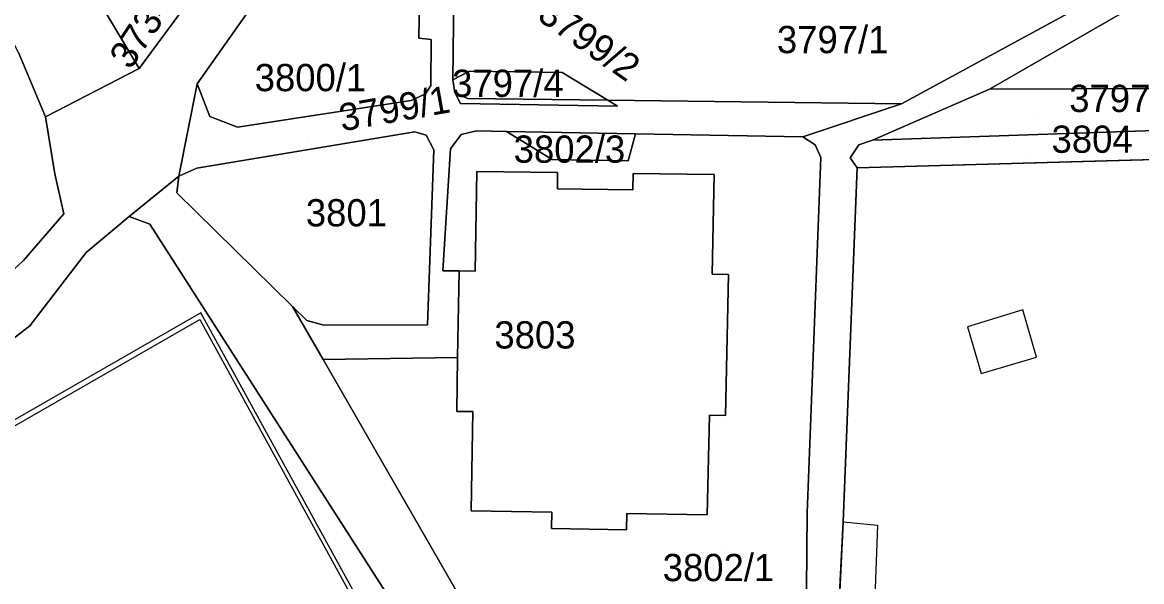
# Model space of a CAD drawing. Extents: x -262715 to -259381, y -1237238 to -1231182.
# Drawn here: x -261656.1 to -261574, y -1235545.6 to -1235504.5 of the extents above; entities that cross this region are included whole.
import ezdxf

# ---------------------------------------------------------------- set-up
doc = ezdxf.new("R2010")
doc.units = 0
for name, color, linetype in [('body_kn', 7, 'Continuous'), ('kladpar_druhypozemkov', 7, 'Continuous'), ('kladpar_hranice', 7, 'Continuous'), ('kladpar_parcelnecisla', 7, 'Continuous'), ('kladpar_plochy', 7, 'Continuous'), ('kladpar_sipky', 7, 'Continuous'), ('zappar_hrandruhpozemk', 7, 'Continuous')]:
    doc.layers.add(name, color=color, linetype=linetype)

msp = doc.modelspace()

# ---------------------------------------------------------------- linework, layer by layer
at = {"layer": 'body_kn'}
for p, q in [((-261627.04, -1235505.68), (-261627.04, -1235505.68)), ((-261626.15, -1235505.78), (-261626.15, -1235505.78)), ((-261647.56, -1235507.9), (-261647.56, -1235507.9)), ((-261647.56, -1235507.9), (-261647.56, -1235507.9)), ((-261623.33, -1235508.1), (-261623.33, -1235508.1)), ((-261624.56, -1235508.73), (-261624.56, -1235508.73)), ((-261616.54, -1235508.19), (-261616.54, -1235508.19)), ((-261643.3, -1235509.03), (-261643.3, -1235509.03)), ((-261626.56, -1235509.76), (-261626.56, -1235509.76)), ((-261626.16, -1235509.14), (-261626.16, -1235509.14)), ((-261624.42, -1235509.66), (-261624.42, -1235509.66)), ((-261624.42, -1235509.66), (-261624.42, -1235509.66)), ((-261585.2, -1235509.43), (-261585.2, -1235509.43)), ((-261627.6, -1235510.25), (-261627.6, -1235510.25)), ((-261623.99, -1235510.47), (-261623.99, -1235510.47)), ((-261623.48, -1235510.1), (-261623.48, -1235510.1)), ((-261613.2, -1235510.23), (-261613.2, -1235510.23)), ((-261591.64, -1235510.5), (-261591.64, -1235510.5)), ((-261612.48, -1235510.67), (-261612.48, -1235510.67)), ((-261654.44, -1235511.45), (-261654.44, -1235511.45)), ((-261642.37, -1235511.43), (-261642.37, -1235511.43)), ((-261642.37, -1235511.43), (-261642.37, -1235511.43)), ((-261640.34, -1235512.21), (-261640.34, -1235512.21)), ((-261627.35, -1235512.56), (-261627.35, -1235512.56)), ((-261626.5, -1235512.8), (-261626.5, -1235512.8)), ((-261623.94, -1235512.74), (-261623.94, -1235512.74)), ((-261622.82, -1235512.49), (-261622.82, -1235512.49)), ((-261620.63, -1235512.53), (-261620.63, -1235512.53)), ((-261620.63, -1235512.53), (-261620.63, -1235512.53)), ((-261611.15, -1235512.69), (-261611.15, -1235512.69)), ((-261598.89, -1235512.91), (-261598.89, -1235512.91)), ((-261598.89, -1235512.91), (-261598.89, -1235512.91)), ((-261624.72, -1235513.79), (-261624.72, -1235513.79)), ((-261597.97, -1235513.51), (-261597.97, -1235513.51)), ((-261594.77, -1235513.5), (-261594.77, -1235513.5)), ((-261593.78, -1235513.16), (-261593.78, -1235513.16)), ((-261625.96, -1235513.87), (-261625.96, -1235513.87)), ((-261617.28, -1235514.59), (-261617.28, -1235514.59)), ((-261611.69, -1235514.69), (-261611.69, -1235514.69)), ((-261597.56, -1235514.43), (-261597.56, -1235514.43)), ((-261595.41, -1235514.45), (-261595.41, -1235514.45)), ((-261643.33, -1235515.21), (-261643.33, -1235515.21)), ((-261622.79, -1235515.47), (-261622.79, -1235515.47)), ((-261594.9, -1235515.2), (-261594.9, -1235515.2)), ((-261653.75, -1235515.64), (-261653.75, -1235515.64)), ((-261644.66, -1235515.8), (-261644.66, -1235515.8)), ((-261616.87, -1235515.54), (-261616.87, -1235515.54)), ((-261611.33, -1235515.61), (-261611.33, -1235515.61)), ((-261605.38, -1235515.68), (-261605.38, -1235515.68)), ((-261605.38, -1235515.68), (-261605.38, -1235515.68)), ((-261644.8, -1235517.03), (-261644.8, -1235517.03)), ((-261616.89, -1235516.74), (-261616.89, -1235516.74)), ((-261611.35, -1235516.81), (-261611.35, -1235516.81)), ((-261653.08, -1235518.57), (-261653.08, -1235518.57)), ((-261648.29, -1235518.77), (-261648.29, -1235518.77)), ((-261646.77, -1235519.33), (-261646.77, -1235519.33)), ((-261656.04, -1235521.99), (-261656.04, -1235521.99)), ((-261651.44, -1235521.4), (-261651.44, -1235521.4)), ((-261625.3, -1235522.74), (-261625.3, -1235522.74)), ((-261624.1, -1235522.75), (-261624.1, -1235522.75)), ((-261622.91, -1235522.77), (-261622.91, -1235522.77)), ((-261605.53, -1235523), (-261605.53, -1235523)), ((-261604.33, -1235523.02), (-261604.33, -1235523.02)), ((-261636.31, -1235525.36), (-261636.31, -1235525.36)), ((-261643.04, -1235525.83), (-261643.04, -1235525.83)), ((-261582.76, -1235525.62), (-261582.76, -1235525.62)), ((-261655.59, -1235526.78), (-261655.59, -1235526.78)), ((-261643.11, -1235526.32), (-261643.11, -1235526.32)), ((-261635.27, -1235526.4), (-261635.27, -1235526.4)), ((-261634.02, -1235526.74), (-261634.02, -1235526.74)), ((-261626.41, -1235526.72), (-261626.41, -1235526.72)), ((-261626.41, -1235526.72), (-261626.41, -1235526.72)), ((-261586.8, -1235526.86), (-261586.8, -1235526.86)), ((-261634.07, -1235529.26), (-261634.07, -1235529.26)), ((-261624.21, -1235529.12), (-261624.21, -1235529.12)), ((-261581.76, -1235529.08), (-261581.76, -1235529.08)), ((-261585.8, -1235530.29), (-261585.8, -1235530.29)), ((-261585.8, -1235530.29), (-261585.8, -1235530.29)), ((-261624.27, -1235533.06), (-261624.27, -1235533.06)), ((-261623.08, -1235533.08), (-261623.08, -1235533.08)), ((-261605.74, -1235533.34), (-261605.74, -1235533.34)), ((-261604.55, -1235533.37), (-261604.55, -1235533.37)), ((-261623.2, -1235540.37), (-261623.2, -1235540.37)), ((-261617.29, -1235540.47), (-261617.29, -1235540.47)), ((-261611.79, -1235540.56), (-261611.79, -1235540.56)), ((-261605.9, -1235540.66), (-261605.9, -1235540.66)), ((-261598.58, -1235540.51), (-261598.58, -1235540.51)), ((-261617.31, -1235541.66), (-261617.31, -1235541.66)), ((-261611.81, -1235541.75), (-261611.81, -1235541.75)), ((-261595.94, -1235541.17), (-261595.94, -1235541.17)), ((-261595.94, -1235541.17), (-261595.94, -1235541.17)), ((-261593.4, -1235541.42), (-261593.4, -1235541.42))]:
    msp.add_line(p, q, dxfattribs=at)
at = {"layer": 'kladpar_druhypozemkov'}
for p, q in [((-261596.75, -1235504.95), (-261596.75, -1235504.95)), ((-261635.37, -1235507.55), (-261635.37, -1235507.55)), ((-261619.01, -1235508.68), (-261619.01, -1235508.68)), ((-261614.2, -1235510.59), (-261614.2, -1235510.59)), ((-261581.69, -1235511.5), (-261581.69, -1235511.5)), ((-261635.18, -1235513.23), (-261635.18, -1235513.23)), ((-261614.49, -1235513.63), (-261614.49, -1235513.63)), ((-261582.29, -1235514.49), (-261582.29, -1235514.49)), ((-261632.85, -1235517.78), (-261632.85, -1235517.78)), ((-261618.13, -1235526.7), (-261618.13, -1235526.7)), ((-261604.86, -1235543.07), (-261604.86, -1235543.07))]:
    msp.add_line(p, q, dxfattribs=at)
at = {"layer": 'kladpar_hranice'}
for points in [[(-261645.17, -1235497.48), (-261646.8, -1235498.55), (-261648.05, -1235499.86), (-261649.96, -1235503.9), (-261647.56, -1235507.9), (-261654.44, -1235511.45), (-261656.4, -1235506.74), (-261659.56, -1235500.5), (-261663.24, -1235496.16), (-261665.04, -1235494.76), (-261670.11, -1235493.07), (-261675.25, -1235493.34), (-261683.78, -1235497.41), (-261690.34, -1235499.06), (-261695.67, -1235499.03), (-261703.98, -1235497.19), (-261706.77, -1235495.17), (-261709.85, -1235490.75), (-261723.96, -1235463.86), (-261735.63, -1235441.97)], [(-261659.4, -1235525.07), (-261656.04, -1235521.99), (-261653.08, -1235518.57), (-261653.75, -1235515.64), (-261654.44, -1235511.45), (-261647.56, -1235507.9), (-261641.51, -1235499.72), (-261638.05, -1235495.04), (-261634.8, -1235490.64), (-261628.14, -1235478.84), (-261625.03, -1235476.61), (-261622.45, -1235472.98), (-261619.63, -1235469.01), (-261615.2, -1235462.78), (-261600.58, -1235454.79), (-261599.2, -1235458.61), (-261606.13, -1235462.18), (-261611.77, -1235465.09), (-261612.89, -1235465.94), (-261613.47, -1235466.73), (-261613.95, -1235467.38), (-261624.18, -1235482.14), (-261626.7, -1235485.5), (-261630.5, -1235490.8)], [(-261606.13, -1235462.18), (-261599.2, -1235458.61), (-261578.43, -1235496.98), (-261564.9, -1235490.45), (-261563.37, -1235489.64), (-261556.44, -1235486), (-261554.15, -1235490.1), (-261591.64, -1235510.5), (-261613.2, -1235510.23), (-261616.54, -1235508.19), (-261623.33, -1235508.1), (-261624.56, -1235508.73), (-261624.29, -1235486.05), (-261613.28, -1235486.09)], [(-261624.29, -1235486.05), (-261624.56, -1235508.73), (-261624.42, -1235509.66), (-261623.99, -1235510.47), (-261612.48, -1235510.67), (-261613.2, -1235510.23), (-261591.64, -1235510.5), (-261598.89, -1235512.91), (-261611.15, -1235512.69), (-261620.63, -1235512.53), (-261622.82, -1235512.49), (-261623.94, -1235512.74), (-261624.72, -1235513.79), (-261625.3, -1235522.74), (-261624.1, -1235522.75), (-261624.21, -1235529.12), (-261634.07, -1235529.26), (-261636.31, -1235525.36), (-261635.27, -1235526.4), (-261634.02, -1235526.74), (-261626.41, -1235526.72), (-261625.96, -1235513.87), (-261626.5, -1235512.8), (-261627.35, -1235512.56), (-261643.33, -1235515.21), (-261644.66, -1235515.8), (-261643.3, -1235509.03), (-261642.37, -1235511.43), (-261640.34, -1235512.21), (-261627.6, -1235510.25), (-261626.56, -1235509.76), (-261626.16, -1235509.14), (-261626.15, -1235505.78), (-261627.04, -1235505.68), (-261626.7, -1235485.5)], [(-261642.37, -1235511.43), (-261643.3, -1235509.03), (-261638.19, -1235501.76), (-261636.34, -1235502.89), (-261633.05, -1235498.1), (-261634.85, -1235497), (-261630.5, -1235490.8), (-261626.7, -1235485.5), (-261627.04, -1235505.68), (-261626.15, -1235505.78), (-261626.16, -1235509.14), (-261626.56, -1235509.76), (-261627.6, -1235510.25), (-261640.34, -1235512.21), (-261642.37, -1235511.43)], [(-261630.5, -1235490.8), (-261634.85, -1235497), (-261638.19, -1235501.76), (-261643.3, -1235509.03), (-261644.66, -1235515.8), (-261648.29, -1235518.77), (-261651.44, -1235521.4), (-261655.59, -1235526.78), (-261670.52, -1235538.34), (-261682.99, -1235546.77), (-261696.33, -1235555.5), (-261705.24, -1235561.83), (-261708.58, -1235565.06), (-261712.83, -1235570.45), (-261714.55, -1235575.78), (-261715.32, -1235579.16), (-261716.25, -1235584.42), (-261716.6, -1235604.44), (-261716.66, -1235608.5), (-261716.9, -1235617.19), (-261717.12, -1235627), (-261717.4, -1235648.09)], [(-261598.62, -1235546.12), (-261598.58, -1235540.51), (-261597.56, -1235514.43), (-261597.97, -1235513.51), (-261598.89, -1235512.91), (-261591.64, -1235510.5), (-261554.15, -1235490.1)], [(-261647.56, -1235507.9), (-261649.96, -1235503.9), (-261648.05, -1235499.86), (-261646.8, -1235498.55), (-261645.17, -1235497.48), (-261639.83, -1235493.96), (-261643.26, -1235498.65), (-261641.51, -1235499.72), (-261647.56, -1235507.9)], [(-261564.19, -1235497.32), (-261585.2, -1235509.43), (-261593.78, -1235513.16), (-261594.77, -1235513.5), (-261595.41, -1235514.45), (-261594.9, -1235515.2), (-261595.94, -1235541.17), (-261596.4, -1235550.86)], [(-261558.51, -1235501.37), (-261554.22, -1235509.29), (-261585.2, -1235509.43), (-261564.19, -1235497.32), (-261561.21, -1235502.83), (-261558.51, -1235501.37)], [(-261656.4, -1235506.74), (-261654.44, -1235511.45), (-261653.75, -1235515.64), (-261653.08, -1235518.57), (-261656.04, -1235521.99), (-261659.4, -1235525.07)], [(-261624.42, -1235509.66), (-261624.56, -1235508.73), (-261623.33, -1235508.1), (-261616.54, -1235508.19), (-261613.2, -1235510.23), (-261623.48, -1235510.1), (-261624.42, -1235509.66)], [(-261624.42, -1235509.66), (-261623.48, -1235510.1), (-261613.2, -1235510.23), (-261612.48, -1235510.67), (-261623.99, -1235510.47), (-261624.42, -1235509.66)], [(-261554.22, -1235509.29), (-261551.97, -1235512.81), (-261553.17, -1235512.03), (-261554.52, -1235511.81), (-261593.78, -1235513.16), (-261585.2, -1235509.43), (-261554.22, -1235509.29)], [(-261551.97, -1235512.81), (-261511.39, -1235586.29), (-261512.73, -1235586.81), (-261553.12, -1235514.02), (-261594.9, -1235515.2), (-261595.41, -1235514.45), (-261594.77, -1235513.5), (-261593.78, -1235513.16), (-261554.52, -1235511.81), (-261553.17, -1235512.03), (-261551.97, -1235512.81)], [(-261626.41, -1235526.72), (-261634.02, -1235526.74), (-261635.27, -1235526.4), (-261636.31, -1235525.36), (-261644.8, -1235517.03), (-261644.66, -1235515.8), (-261643.33, -1235515.21), (-261627.35, -1235512.56), (-261626.5, -1235512.8), (-261625.96, -1235513.87), (-261626.41, -1235526.72)], [(-261623.66, -1235547.35), (-261634.07, -1235529.26), (-261624.21, -1235529.12), (-261624.27, -1235533.06), (-261623.08, -1235533.08), (-261623.2, -1235540.37), (-261617.29, -1235540.47), (-261617.31, -1235541.66), (-261611.81, -1235541.75), (-261611.79, -1235540.56), (-261605.9, -1235540.66), (-261605.74, -1235533.34), (-261604.55, -1235533.37), (-261604.33, -1235523.02), (-261605.53, -1235523), (-261605.38, -1235515.68), (-261611.33, -1235515.61), (-261611.35, -1235516.81), (-261616.89, -1235516.74), (-261616.87, -1235515.54), (-261622.79, -1235515.47), (-261622.91, -1235522.77), (-261624.1, -1235522.75), (-261625.3, -1235522.74), (-261624.72, -1235513.79), (-261623.94, -1235512.74), (-261622.82, -1235512.49), (-261620.63, -1235512.53), (-261617.28, -1235514.59), (-261611.69, -1235514.69), (-261611.15, -1235512.69), (-261598.89, -1235512.91)], [(-261620.63, -1235512.53), (-261611.15, -1235512.69), (-261611.69, -1235514.69), (-261617.28, -1235514.59), (-261620.63, -1235512.53)], [(-261598.89, -1235512.91), (-261597.97, -1235513.51), (-261597.56, -1235514.43), (-261598.58, -1235540.51), (-261598.62, -1235546.12)], [(-261596.64, -1235556.57), (-261596.4, -1235550.86), (-261595.94, -1235541.17), (-261594.9, -1235515.2), (-261553.12, -1235514.02)], [(-261605.38, -1235515.68), (-261605.53, -1235523), (-261604.33, -1235523.02), (-261604.55, -1235533.37), (-261605.74, -1235533.34), (-261605.9, -1235540.66), (-261611.79, -1235540.56), (-261611.81, -1235541.75), (-261617.31, -1235541.66), (-261617.29, -1235540.47), (-261623.2, -1235540.37), (-261623.08, -1235533.08), (-261624.27, -1235533.06), (-261624.21, -1235529.12), (-261624.1, -1235522.75), (-261622.91, -1235522.77), (-261622.79, -1235515.47), (-261616.87, -1235515.54), (-261616.89, -1235516.74), (-261611.35, -1235516.81), (-261611.33, -1235515.61), (-261605.38, -1235515.68)], [(-261534.11, -1235635.98), (-261599.67, -1235584.6), (-261602.92, -1235582.86), (-261608.99, -1235578.31), (-261646.77, -1235519.33), (-261648.29, -1235518.77), (-261644.66, -1235515.8), (-261644.8, -1235517.03), (-261636.31, -1235525.36), (-261634.07, -1235529.26), (-261623.66, -1235547.35), (-261620.99, -1235552.05), (-261607.19, -1235575.91), (-261601.12, -1235580.46), (-261599.49, -1235581.88), (-261569.69, -1235605.13)], [(-261638.75, -1235599.29), (-261665.02, -1235551.31), (-261687.63, -1235563.84), (-261690.78, -1235565.47), (-261696.33, -1235555.5), (-261682.99, -1235546.77), (-261670.52, -1235538.34), (-261655.59, -1235526.78), (-261651.44, -1235521.4), (-261648.29, -1235518.77), (-261646.77, -1235519.33), (-261608.99, -1235578.31), (-261602.92, -1235582.86), (-261638.75, -1235599.29)]]:
    msp.add_lwpolyline(points, dxfattribs=at)
at = {"layer": 'kladpar_plochy'}
for p, q in [((-261594.9, -1235515.2), (-261553.12, -1235514.02)), ((-261595.94, -1235541.17), (-261594.9, -1235515.2)), ((-261596.4, -1235550.86), (-261595.94, -1235541.17))]:
    msp.add_line(p, q, dxfattribs=at)
for points in [[(-261656.26, -1235493.1), (-261652.41, -1235493.92), (-261651.28, -1235493.73), (-261649.32, -1235494.93), (-261643.88, -1235491.48), (-261645.78, -1235490.32), (-261634.14, -1235482.94), (-261628.14, -1235478.84), (-261634.8, -1235490.64), (-261639.83, -1235493.96), (-261641.72, -1235492.8), (-261647.05, -1235496.32), (-261645.17, -1235497.48), (-261646.8, -1235498.55), (-261648.05, -1235499.86), (-261649.96, -1235503.9), (-261647.56, -1235507.9), (-261654.44, -1235511.45), (-261656.4, -1235506.74)], [(-261624.29, -1235486.05), (-261624.56, -1235508.73), (-261624.42, -1235509.66), (-261623.99, -1235510.47), (-261612.48, -1235510.67), (-261613.2, -1235510.23), (-261591.64, -1235510.5), (-261598.89, -1235512.91), (-261611.15, -1235512.69), (-261620.63, -1235512.53), (-261622.82, -1235512.49), (-261623.94, -1235512.74), (-261624.72, -1235513.79), (-261625.3, -1235522.74), (-261624.1, -1235522.75), (-261624.21, -1235529.12), (-261634.07, -1235529.26), (-261636.31, -1235525.36), (-261635.27, -1235526.4), (-261634.02, -1235526.74), (-261626.41, -1235526.72), (-261625.96, -1235513.87), (-261626.5, -1235512.8), (-261627.35, -1235512.56), (-261643.33, -1235515.21), (-261644.66, -1235515.8), (-261643.3, -1235509.03), (-261642.37, -1235511.43), (-261640.34, -1235512.21), (-261627.6, -1235510.25), (-261626.56, -1235509.76), (-261626.16, -1235509.14), (-261626.15, -1235505.78), (-261627.04, -1235505.68), (-261626.7, -1235485.5)], [(-261554.15, -1235490.1), (-261591.64, -1235510.5), (-261613.2, -1235510.23), (-261616.54, -1235508.19), (-261623.33, -1235508.1), (-261624.56, -1235508.73), (-261624.29, -1235486.05)], [(-261598.62, -1235546.12), (-261598.58, -1235540.51), (-261597.56, -1235514.43), (-261597.97, -1235513.51), (-261598.89, -1235512.91), (-261591.64, -1235510.5), (-261554.15, -1235490.1)], [(-261564.19, -1235497.32), (-261585.2, -1235509.43), (-261593.78, -1235513.16), (-261594.77, -1235513.5), (-261595.41, -1235514.45), (-261594.9, -1235515.2), (-261595.94, -1235541.17), (-261596.4, -1235550.86)], [(-261659.4, -1235525.07), (-261656.04, -1235521.99), (-261653.08, -1235518.57), (-261653.75, -1235515.64), (-261654.44, -1235511.45), (-261647.56, -1235507.9), (-261641.51, -1235499.72)], [(-261638.19, -1235501.76), (-261643.3, -1235509.03), (-261644.66, -1235515.8), (-261648.29, -1235518.77), (-261651.44, -1235521.4), (-261655.59, -1235526.78), (-261670.52, -1235538.34)], [(-261656.4, -1235506.74), (-261654.44, -1235511.45), (-261653.75, -1235515.64), (-261653.08, -1235518.57), (-261656.04, -1235521.99), (-261659.4, -1235525.07)], [(-261623.66, -1235547.35), (-261634.07, -1235529.26), (-261624.21, -1235529.12), (-261624.27, -1235533.06), (-261623.08, -1235533.08), (-261623.2, -1235540.37), (-261617.29, -1235540.47), (-261617.31, -1235541.66), (-261611.81, -1235541.75), (-261611.79, -1235540.56), (-261605.9, -1235540.66), (-261605.74, -1235533.34), (-261604.55, -1235533.37), (-261604.33, -1235523.02), (-261605.53, -1235523), (-261605.38, -1235515.68), (-261611.33, -1235515.61), (-261611.35, -1235516.81), (-261616.89, -1235516.74), (-261616.87, -1235515.54), (-261622.79, -1235515.47), (-261622.91, -1235522.77), (-261624.1, -1235522.75), (-261625.3, -1235522.74), (-261624.72, -1235513.79), (-261623.94, -1235512.74), (-261622.82, -1235512.49), (-261620.63, -1235512.53), (-261617.28, -1235514.59), (-261611.69, -1235514.69), (-261611.15, -1235512.69), (-261598.89, -1235512.91), (-261597.97, -1235513.51), (-261597.56, -1235514.43), (-261598.58, -1235540.51), (-261598.62, -1235546.12)], [(-261534.11, -1235635.98), (-261599.67, -1235584.6), (-261602.92, -1235582.86), (-261608.99, -1235578.31), (-261646.77, -1235519.33), (-261648.29, -1235518.77), (-261644.66, -1235515.8), (-261644.8, -1235517.03), (-261636.31, -1235525.36), (-261634.07, -1235529.26), (-261623.66, -1235547.35), (-261620.99, -1235552.05), (-261607.19, -1235575.91), (-261601.12, -1235580.46), (-261599.49, -1235581.88), (-261569.69, -1235605.13)]]:
    msp.add_lwpolyline(points, dxfattribs=at)
for points in [[(-261642.37, -1235511.43), (-261643.3, -1235509.03), (-261638.19, -1235501.76), (-261636.34, -1235502.89), (-261633.05, -1235498.1), (-261634.85, -1235497), (-261630.5, -1235490.8), (-261626.7, -1235485.5), (-261627.04, -1235505.68), (-261626.15, -1235505.78), (-261626.16, -1235509.14), (-261626.56, -1235509.76), (-261627.6, -1235510.25), (-261640.34, -1235512.21)], [(-261647.56, -1235507.9), (-261649.96, -1235503.9), (-261648.05, -1235499.86), (-261646.8, -1235498.55), (-261645.17, -1235497.48), (-261639.83, -1235493.96), (-261643.26, -1235498.65), (-261641.51, -1235499.72)], [(-261558.51, -1235501.37), (-261554.22, -1235509.29), (-261585.2, -1235509.43), (-261564.19, -1235497.32), (-261561.21, -1235502.83)], [(-261624.42, -1235509.66), (-261624.56, -1235508.73), (-261623.33, -1235508.1), (-261616.54, -1235508.19), (-261613.2, -1235510.23), (-261623.48, -1235510.1)], [(-261624.42, -1235509.66), (-261623.48, -1235510.1), (-261613.2, -1235510.23), (-261612.48, -1235510.67), (-261623.99, -1235510.47)], [(-261554.22, -1235509.29), (-261551.97, -1235512.81), (-261553.17, -1235512.03), (-261554.52, -1235511.81), (-261593.78, -1235513.16), (-261585.2, -1235509.43)], [(-261551.97, -1235512.81), (-261511.39, -1235586.29), (-261512.73, -1235586.81), (-261553.12, -1235514.02), (-261594.9, -1235515.2), (-261595.41, -1235514.45), (-261594.77, -1235513.5), (-261593.78, -1235513.16), (-261554.52, -1235511.81), (-261553.17, -1235512.03)], [(-261626.41, -1235526.72), (-261634.02, -1235526.74), (-261635.27, -1235526.4), (-261636.31, -1235525.36), (-261644.8, -1235517.03), (-261644.66, -1235515.8), (-261643.33, -1235515.21), (-261627.35, -1235512.56), (-261626.5, -1235512.8), (-261625.96, -1235513.87)], [(-261620.63, -1235512.53), (-261611.15, -1235512.69), (-261611.69, -1235514.69), (-261617.28, -1235514.59)], [(-261605.38, -1235515.68), (-261605.53, -1235523), (-261604.33, -1235523.02), (-261604.55, -1235533.37), (-261605.74, -1235533.34), (-261605.9, -1235540.66), (-261611.79, -1235540.56), (-261611.81, -1235541.75), (-261617.31, -1235541.66), (-261617.29, -1235540.47), (-261623.2, -1235540.37), (-261623.08, -1235533.08), (-261624.27, -1235533.06), (-261624.21, -1235529.12), (-261624.1, -1235522.75), (-261622.91, -1235522.77), (-261622.79, -1235515.47), (-261616.87, -1235515.54), (-261616.89, -1235516.74), (-261611.35, -1235516.81), (-261611.33, -1235515.61)], [(-261638.75, -1235599.29), (-261665.02, -1235551.31), (-261687.63, -1235563.84), (-261690.78, -1235565.47), (-261696.33, -1235555.5), (-261682.99, -1235546.77), (-261670.52, -1235538.34), (-261655.59, -1235526.78), (-261651.44, -1235521.4), (-261648.29, -1235518.77), (-261646.77, -1235519.33), (-261608.99, -1235578.31), (-261602.92, -1235582.86)]]:
    msp.add_lwpolyline(points, close=True, dxfattribs=at)
at = {"layer": 'kladpar_sipky'}
msp.add_line((-261615.97, -1235510.38), (-261615.97, -1235510.38), dxfattribs=at)
at = {"layer": 'zappar_hrandruhpozemk'}
for p, q in [((-261585.8, -1235530.29), (-261581.76, -1235529.08)), ((-261595.94, -1235541.17), (-261593.4, -1235541.42)), ((-261593.4, -1235541.42), (-261593.77, -1235550.62))]:
    msp.add_line(p, q, dxfattribs=at)
for points in [[(-261615.62, -1235575.84), (-261643.04, -1235525.83), (-261693.15, -1235554.63)], [(-261581.76, -1235529.08), (-261582.76, -1235525.62), (-261586.8, -1235526.86), (-261585.8, -1235530.29)], [(-261693.06, -1235555.02), (-261643.11, -1235526.32), (-261615.89, -1235575.98)]]:
    msp.add_lwpolyline(points, dxfattribs=at)

# ---------------------------------------------------------------- texts
at = {"layer": 'kladpar_parcelnecisla'}
for s, rotation, p in [('3734/3', 56, (-261648.208, -1235508.065)), ('3799/2', 325, (-261618.463, -1235504.256)), ('3799/1', 10, (-261632.694, -1235512.525))]:
    msp.add_text(s, height=2, rotation=rotation, dxfattribs=at).set_placement(p)
for s, p in [('3797/1', (-261600.788, -1235506.78)), ('3800/1', (-261639.087, -1235509.57)), ('3797/4', (-261624.608, -1235509.99)), ('3797/3', (-261579.35, -1235511.1)), ('3804', (-261580.645, -1235514.09)), ('3802/3', (-261620.094, -1235514.82)), ('3801', (-261635.336, -1235519.49)), ('3803', (-261621.508, -1235528.45)), ('3802/1', (-261609.163, -1235545.52))]:
    msp.add_text(s, height=2, dxfattribs=at).set_placement(p)

doc.saveas('drawing.dxf')
